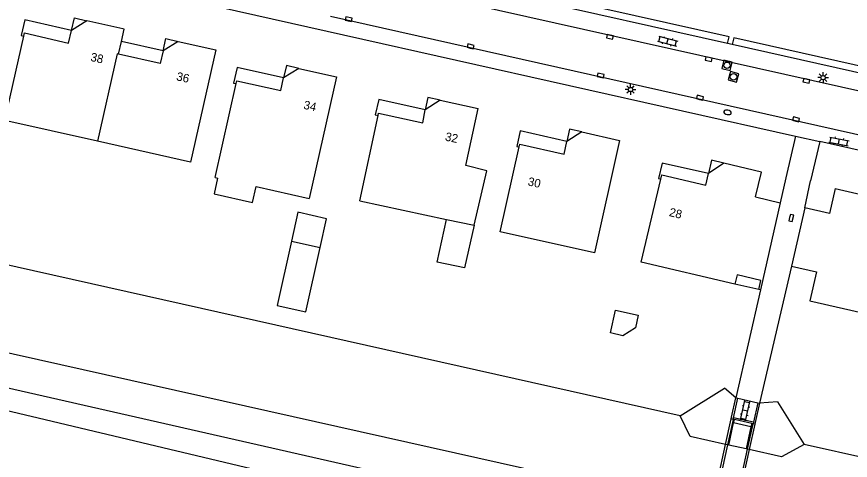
# Model space of a CAD drawing. Extents: x 124000 to 128010, y 398999 to 403000.
# Drawn here: x 127507.1 to 127604.8, y 399427 to 399479 of the extents above; entities that cross this region are included whole.
import ezdxf

# ---------------------------------------------------------------- set-up
doc = ezdxf.new("R2010")
doc.units = 0
for name, color, linetype in [('gg-afsc-erfafscheiding', 7, 'Continuous'), ('gg-afsc-muur', 7, 'Continuous'), ('gg-anno-huisnummerreeks BGT', 7, 'Continuous'), ('gg-bbg-gedigitaliseerde bebouwing', 7, 'Continuous'), ('gg-bbg-gedigitaliseerde bijgebouw', 7, 'Continuous'), ('gg-bbg-hoofdgebouw', 7, 'Continuous'), ('gg-bbg-luifel en loopbrug', 7, 'Continuous'), ('gg-bbg-onder overbouw', 7, 'Continuous'), ('gg-bbg-pand overbouw', 7, 'Continuous'), ('gg-bbg-tussenscheiding', 7, 'Continuous'), ('gg-knt-BGT kruinlijn', 7, 'Continuous'), ('gg-knt-verharding', 7, 'Continuous'), ('gg-knt-verharding nz', 7, 'Continuous'), ('gg-kntw-beschoeiing', 7, 'Continuous'), ('gg-kwrk-kunstwerk', 7, 'Continuous'), ('gg-kwrk-kunstwerk niveau 01', 7, 'Continuous'), ('gt-grn-groengrens', 7, 'Continuous'), ('gt-grn-weggrens', 7, 'Continuous'), ('gt-symb-brandkraan', 7, 'Continuous'), ('gt-symb-klinker verharding', 7, 'Continuous'), ('gt-symb-kolk', 7, 'Continuous'), ('gt-symb-lichtmast', 7, 'Continuous'), ('gt-symb-rioolschacht', 7, 'Continuous')]:
    doc.layers.add(name, color=color, linetype=linetype)

# ---------------------------------------------------------------- blocks, each defined once
blk = doc.blocks.new('gt0-KL1')
at = {"layer": 'gt-symb-klinker verharding'}
for p, q in [((-1.15, 0.3), (1.15, 0.3)), ((-1, -0.3), (-1, 0.3)), ((-0.5, 0.3), (-0.5, 0.45)), ((0, -0.3), (0, 0.3)), ((0.5, 0.3), (0.5, 0.45)), ((1, -0.3), (1, 0.3)), ((-1.15, -0.3), (1.15, -0.3)), ((-0.5, -0.45), (-0.5, -0.3)), ((0.5, -0.45), (0.5, -0.3))]:
    blk.add_line(p, q, dxfattribs=at)
blk = doc.blocks.new('gt0-KOLK')
at = {"layer": 'gt-symb-kolk'}
blk.add_lwpolyline([(0, 0), (0.375, 0), (0.375, 0.4), (-0.375, 0.4), (-0.375, 0), (0, 0)], dxfattribs=at)
blk = doc.blocks.new('gt0-LMAST')
at = {"layer": 'gt-symb-lichtmast'}
for p, q in [((-0.182, 0.173), (-0.447, 0.438)), ((-0.005, 0.246), (-0.005, 0.621)), ((0.172, 0.173), (0.437, 0.438)), ((-0.255, -0.004), (-0.63, -0.004)), ((-0.182, -0.181), (-0.447, -0.446)), ((-0.005, -0.254), (-0.005, -0.629)), ((0.437, -0.446), (0.172, -0.181)), ((0.245, -0.004), (0.62, -0.004))]:
    blk.add_line(p, q, dxfattribs=at)
blk.add_circle((-0.005, -0.004), 0.25, dxfattribs=at)
blk = doc.blocks.new('gt0-RS')
at = {"layer": 'gt-symb-rioolschacht'}
blk.add_lwpolyline([(-0.5, -0.5), (0.5, -0.5), (0.5, 0.5), (-0.5, 0.5)], close=True, dxfattribs=at)
blk.add_circle((0, 0), 0.375, dxfattribs=at)
blk = doc.blocks.new('gt0-BR')
at = {"layer": 'gt-symb-brandkraan'}
for centre, radius, start, end in [((-0.244, 0), 0.206, 107.56694, 252.43307), ((0.599, -2.664), 3, 106.89205, 107.56694), ((0, -0.691), 0.938, 73.10799, 106.89205), ((-0.599, -2.664), 3, 72.43309, 73.10799), ((0.244, 0), 0.206, 287.56695, 72.43309), ((0.599, 2.664), 3, 252.43307, 253.10797), ((0, 0.691), 0.938, 253.10797, 286.89206), ((-0.599, 2.664), 3, 286.89206, 287.56695)]:
    blk.add_arc(centre, radius, start, end, dxfattribs=at)

msp = doc.modelspace()

# ---------------------------------------------------------------- linework, layer by layer
at = {"layer": 'gg-afsc-erfafscheiding'}
for p, q in [((127599.434, 399456.596), (127600.132, 399459.752)), ((127597.887, 399449.769), (127594.124, 399433.713)), ((127594.262, 399446.987), (127591.371, 399434.318))]:
    msp.add_line(p, q, dxfattribs=at)
at = {"layer": 'gg-afsc-muur'}
msp.add_line((127597.221, 399460.133), (127596.566, 399457.2), dxfattribs=at)
at = {"layer": 'gg-bbg-gedigitaliseerde bebouwing'}
for p, q in [((127547.284, 399457.424), (127557.437, 399455.253)), ((127557.437, 399455.253), (127560.693, 399454.557)), ((127600.03, 399445.695), (127608.617, 399443.75))]:
    msp.add_line(p, q, dxfattribs=at)
for points in [[(127560.693, 399454.557), (127562.181, 399460.956), (127559.725, 399461.566), (127561.157, 399468.263)], [(127530.332, 399460.158), (127530.616, 399460.095), (127530.202, 399458.245), (127534.705, 399457.238), (127535.118, 399459.088), (127541.337, 399457.698)]]:
    msp.add_lwpolyline(points, dxfattribs=at)
at = {"layer": 'gg-bbg-gedigitaliseerde bijgebouw'}
for p, q in [((127540.025, 399456.079), (127539.272, 399452.712)), ((127539.272, 399452.712), (127542.624, 399451.962))]:
    msp.add_line(p, q, dxfattribs=at)
for points in [[(127542.624, 399451.962), (127543.377, 399455.33), (127540.025, 399456.079)], [(127576.657, 399441.936), (127577.253, 399444.602), (127579.919, 399444.006), (127579.592, 399442.542), (127578.121, 399441.609), (127576.657, 399441.936)]]:
    msp.add_lwpolyline(points, dxfattribs=at)
at = {"layer": 'gg-bbg-hoofdgebouw'}
for p, q in [((127519.503, 399477.583), (127515.267, 399478.532)), ((127519, 399474.62), (127519.335, 399476.102)), ((127530.332, 399460.158), (127532.785, 399471.168)), ((127556.709, 399469.214), (127561.157, 399468.263)), ((127547.284, 399457.424), (127549.422, 399467.423)), ((127603.013, 399458.861), (127607.462, 399457.853)), ((127593.668, 399457.884), (127596.566, 399457.2)), ((127596.566, 399457.2), (127594.262, 399446.987)), ((127599.434, 399456.596), (127597.887, 399449.769)), ((127591.514, 399448.763), (127591.253, 399447.656)), ((127594.262, 399446.987), (127594.057, 399447.033))]:
    msp.add_line(p, q, dxfattribs=at)
for points in [[(127507.888, 399476.733), (127507.972, 399477.108), (127513.146, 399475.913), (127513.478, 399477.396)], [(127519.335, 399476.102), (127519.662, 399477.547), (127519.503, 399477.583)], [(127516.534, 399464.412), (127505.671, 399466.853), (127507.888, 399476.733)], [(127525.992, 399476.116), (127530.399, 399475.132), (127527.433, 399461.962), (127516.534, 399464.412)], [(127524.213, 399475.009), (127523.889, 399473.536), (127519, 399474.62)], [(127540.136, 399472.95), (127544.541, 399471.96), (127541.337, 399457.698)], [(127532.785, 399471.168), (127532.858, 399471.498), (127538.041, 399470.344), (127538.342, 399471.829)], [(127549.422, 399467.423), (127549.48, 399467.692), (127554.663, 399466.584), (127554.939, 399468.093)], [(127573.304, 399465.502), (127577.729, 399464.511), (127574.779, 399451.337), (127563.752, 399453.806), (127565.976, 399463.739)], [(127565.976, 399463.739), (127566.046, 399464.052), (127571.218, 399462.894), (127571.541, 399464.398)], [(127593.668, 399457.884), (127594.355, 399460.795), (127589.941, 399461.837)], [(127582.552, 399459.984), (127582.667, 399460.471), (127587.825, 399459.253), (127588.162, 399460.633)], [(127591.253, 399447.656), (127580.255, 399450.252), (127582.552, 399459.984)], [(127603.013, 399458.861), (127602.35, 399455.935), (127599.434, 399456.596)], [(127597.887, 399449.769), (127600.813, 399449.106), (127600.03, 399445.695)], [(127594.057, 399447.033), (127594.299, 399448.106), (127591.514, 399448.763)]]:
    msp.add_lwpolyline(points, dxfattribs=at)
at = {"layer": 'gg-bbg-luifel en loopbrug'}
for p, q in [((127524.213, 399475.009), (127519.335, 399476.102)), ((127594.057, 399447.033), (127591.253, 399447.656))]:
    msp.add_line(p, q, dxfattribs=at)
for points in [[(127513.478, 399477.396), (127508.004, 399478.622), (127507.595, 399476.799), (127507.888, 399476.733)], [(127538.342, 399471.829), (127532.898, 399473.049), (127532.491, 399471.234), (127532.785, 399471.168)], [(127554.939, 399468.093), (127549.495, 399469.313), (127549.088, 399467.498), (127549.422, 399467.423)], [(127571.541, 399464.398), (127566.097, 399465.618), (127565.69, 399463.803), (127565.976, 399463.739)], [(127588.162, 399460.633), (127582.718, 399461.853), (127582.311, 399460.038), (127582.552, 399459.984)], [(127560.693, 399454.557), (127559.535, 399449.578), (127556.368, 399450.256), (127557.437, 399455.253)], [(127539.272, 399452.712), (127537.583, 399445.154), (127540.935, 399444.405), (127542.624, 399451.962)]]:
    msp.add_lwpolyline(points, dxfattribs=at)
at = {"layer": 'gg-bbg-onder overbouw'}
for p, q in [((127515.267, 399478.532), (127513.478, 399477.396)), ((127525.992, 399476.116), (127524.213, 399475.009)), ((127540.136, 399472.95), (127538.342, 399471.829)), ((127556.709, 399469.214), (127554.939, 399468.093)), ((127573.304, 399465.502), (127571.541, 399464.398)), ((127589.941, 399461.837), (127588.162, 399460.633))]:
    msp.add_line(p, q, dxfattribs=at)
at = {"layer": 'gg-bbg-pand overbouw'}
for points in [[(127513.478, 399477.396), (127513.815, 399478.867), (127515.267, 399478.532)], [(127524.213, 399475.009), (127524.532, 399476.466), (127525.992, 399476.116)], [(127540.136, 399472.95), (127538.671, 399473.28), (127538.342, 399471.829)], [(127556.709, 399469.214), (127555.266, 399469.551), (127554.939, 399468.093)], [(127573.304, 399465.502), (127571.859, 399465.831), (127571.541, 399464.398)], [(127589.941, 399461.837), (127588.509, 399462.175), (127588.162, 399460.633)]]:
    msp.add_lwpolyline(points, dxfattribs=at)
at = {"layer": 'gg-bbg-tussenscheiding'}
msp.add_lwpolyline([(127519, 399474.62), (127518.843, 399474.655), (127516.534, 399464.412)], dxfattribs=at)
at = {"layer": 'gg-knt-BGT kruinlijn'}
for p, q in [((127420.44, 399453.181), (127537.808, 399425.254)), ((127591.371, 399434.318), (127590.017, 399435.482)), ((127596.231, 399433.87), (127594.124, 399433.713))]:
    msp.add_line(p, q, dxfattribs=at)
at = {"layer": 'gg-knt-verharding'}
for p, q in [((127590.393, 399475.865), (127542.075, 399486.708)), ((127544.911, 399483.962), (127638.57, 399462.981)), ((127637.455, 399458.023), (127543.831, 399479.011)), ((127590.945, 399475.741), (127590.393, 399475.865)), ((127598.349, 399465.022), (127597.221, 399460.133)), ((127601.195, 399464.361), (127600.132, 399459.752)), ((127591.582, 399434.302), (127593.93, 399433.752))]:
    msp.add_line(p, q, dxfattribs=at)
for points in [[(127464.799, 399531.154), (127476.096, 399500), (127479.124, 399491.775), (127545.352, 399476.88), (127598.349, 399465.022)], [(127642.359, 399465.73), (127640.829, 399464.589), (127635.181, 399465.814), (127590.945, 399475.741)], [(127743.583, 399456.541), (127725.984, 399436.422), (127633.429, 399457.188), (127621.446, 399459.826), (127601.195, 399464.361)]]:
    msp.add_lwpolyline(points, dxfattribs=at)
at = {"layer": 'gg-knt-verharding nz'}
for p, q in [((127590.53, 399428.8), (127591.102, 399431.39)), ((127593.137, 399430.946), (127592.565, 399428.347))]:
    msp.add_line(p, q, dxfattribs=at)
at = {"layer": 'gg-kntw-beschoeiing'}
for p, q in [((127584.816, 399432.216), (127424.735, 399468.13)), ((127590.387, 399428.832), (127590.169, 399428.88)), ((127590.53, 399428.8), (127590.387, 399428.832)), ((127592.565, 399428.347), (127590.53, 399428.8)), ((127592.732, 399428.31), (127592.565, 399428.347)), ((127592.926, 399428.267), (127592.732, 399428.31)), ((127747.678, 399395.625), (127599.366, 399428.875))]:
    msp.add_line(p, q, dxfattribs=at)
for points in [[(127421.22, 399462.406), (127422.641, 399458.288), (127582.759, 399422.445), (127584.781, 399423.99), (127587.182, 399423.45)], [(127590.169, 399428.88), (127586.007, 399429.805), (127584.816, 399432.216)], [(127599.366, 399428.875), (127596.73, 399427.422), (127592.926, 399428.267)]]:
    msp.add_lwpolyline(points, dxfattribs=at)
at = {"layer": 'gg-kwrk-kunstwerk'}
for p, q in [((127590.87, 399432.054), (127591.371, 399434.318)), ((127591.082, 399432.008), (127591.582, 399434.302)), ((127591.371, 399434.318), (127591.582, 399434.302)), ((127593.93, 399433.752), (127593.43, 399431.496)), ((127594.124, 399433.713), (127593.627, 399431.454)), ((127593.93, 399433.752), (127594.124, 399433.713)), ((127590.827, 399431.859), (127590.87, 399432.054)), ((127591.189, 399431.78), (127591.04, 399431.813)), ((127591.102, 399431.39), (127591.189, 399431.78)), ((127593.137, 399430.946), (127591.102, 399431.39)), ((127593.223, 399431.337), (127591.189, 399431.78)), ((127593.223, 399431.337), (127593.137, 399430.946)), ((127593.387, 399431.301), (127593.223, 399431.337)), ((127593.627, 399431.454), (127593.584, 399431.258))]:
    msp.add_line(p, q, dxfattribs=at)
at = {"layer": 'gg-kwrk-kunstwerk niveau 01'}
for p, q in [((127591.04, 399431.813), (127591.082, 399432.008)), ((127593.43, 399431.496), (127591.082, 399432.008)), ((127590.169, 399428.88), (127590.827, 399431.859)), ((127591.04, 399431.813), (127590.387, 399428.832)), ((127591.04, 399431.813), (127590.827, 399431.859)), ((127592.732, 399428.31), (127593.387, 399431.301)), ((127593.584, 399431.258), (127592.926, 399428.267)), ((127593.43, 399431.496), (127593.387, 399431.301)), ((127593.584, 399431.258), (127593.387, 399431.301)), ((127588.892, 399423.066), (127590.169, 399428.88)), ((127590.387, 399428.832), (127589.112, 399423.017)), ((127591.458, 399422.49), (127592.732, 399428.31)), ((127592.926, 399428.267), (127591.646, 399422.448))]:
    msp.add_line(p, q, dxfattribs=at)
at = {"layer": 'gt-grn-groengrens'}
for p, q in [((127584.816, 399432.216), (127590.017, 399435.482)), ((127596.231, 399433.87), (127599.366, 399428.875))]:
    msp.add_line(p, q, dxfattribs=at)
for points in [[(127590.393, 399475.865), (127590.568, 399476.646), (127542.469, 399487.44)], [(127641.401, 399467.569), (127641.525, 399466.106), (127640.643, 399465.448), (127635.353, 399466.595), (127591.12, 399476.522), (127590.945, 399475.741)], [(127424.639, 399471.162), (127421.3, 399471.067), (127419.475, 399468.951), (127418.313, 399467.291), (127417.857, 399465.217), (127417.608, 399463.267), (127417.608, 399460.985), (127418.23, 399458.952), (127419.599, 399456.38), (127420.602, 399454.929), (127581.979, 399418.23), (127586.274, 399419.85), (127587.182, 399423.45)]]:
    msp.add_lwpolyline(points, dxfattribs=at)
at = {"layer": 'gt-grn-weggrens'}
msp.add_line((127598.349, 399465.022), (127601.195, 399464.361), dxfattribs=at)

# ---------------------------------------------------------------- block references
at = {"layer": 'gt-symb-brandkraan', "rotation": -12.062746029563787}
msp.add_blockref('gt0-BR', (127590.39, 399467.797), dxfattribs=at)
at = {"layer": 'gt-symb-klinker verharding'}
for p, rotation in [((127583.368, 399476.138), -15.189787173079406), ((127603.442, 399464.385), -11.24252570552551), ((127592.462, 399432.827), 76.99249520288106)]:
    msp.add_blockref('gt0-KL1', p, dxfattribs=dict(at, rotation=rotation))
at = {"layer": 'gt-symb-kolk'}
for p, rotation in [((127545.926, 399478.536), -12.702731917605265), ((127576.644, 399476.838), 167.3531465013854), ((127560.217, 399475.336), -12.590950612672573), ((127588.227, 399474.24), 167.353146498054), ((127575.466, 399471.919), -12.646853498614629), ((127599.684, 399471.674), 167.35314650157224), ((127587.112, 399469.322), -12.590950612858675), ((127598.384, 399466.78), -12.702731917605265), ((127597.67, 399455.466), -103.06333733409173)]:
    msp.add_blockref('gt0-KOLK', p, dxfattribs=dict(at, rotation=rotation))
at = {"layer": 'gt-symb-lichtmast'}
for p in [(127601.592, 399471.867), (127579.023, 399470.476)]:
    msp.add_blockref('gt0-LMAST', p, dxfattribs=at)
at = {"layer": 'gt-symb-rioolschacht'}
for p, rotation in [((127590.32, 399473.314), 76.75619797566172), ((127591.087, 399471.959), 75.93596328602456)]:
    msp.add_blockref('gt0-RS', p, dxfattribs=dict(at, rotation=rotation))

# ---------------------------------------------------------------- texts
at = {"layer": 'gg-anno-huisnummerreeks BGT'}
for s, rotation, p in [('38', 347.4, (127515.645, 399473.835)), ('36', 347.4, (127525.713, 399471.567)), ('34', 347.4, (127540.616, 399468.228)), ('32', 347.9, (127557.215, 399464.505)), ('30', 347.4, (127566.909, 399459.247)), ('28', 346.7, (127583.473, 399455.657))]:
    msp.add_text(s, height=1, rotation=rotation, dxfattribs=at).set_placement(p)

doc.saveas('drawing.dxf')
